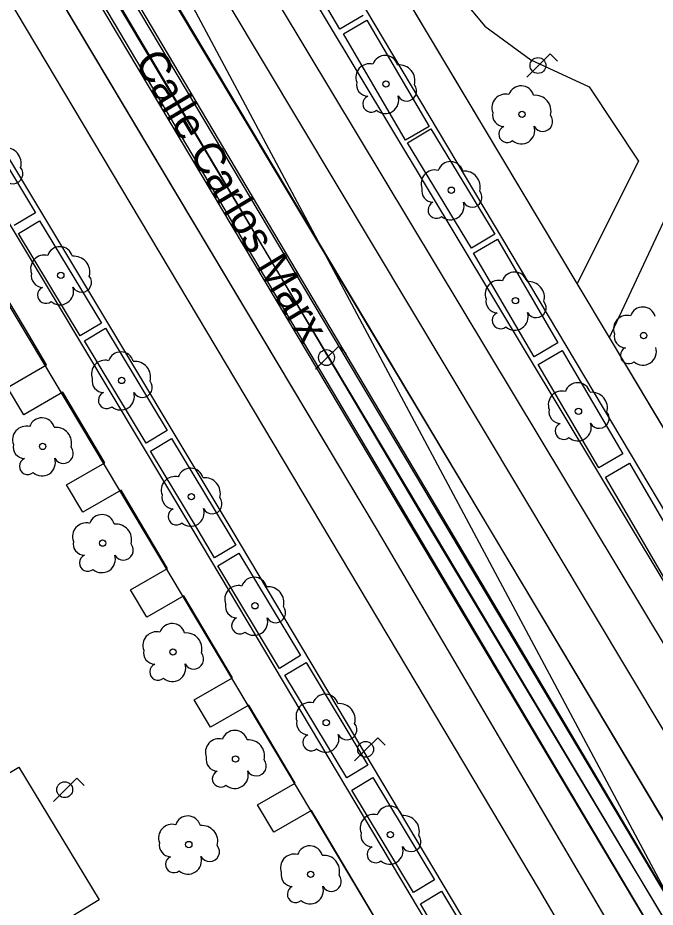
# Model space of a CAD drawing. Extents: x 282771 to 285132, y 4823109 to 4825496.
# Drawn here: x 284030.1 to 284081.3, y 4823765.2 to 4823836.8 of the extents above; entities that cross this region are included whole.
import ezdxf

# ---------------------------------------------------------------- set-up
doc = ezdxf.new("R2010")
doc.units = 0
for name, color, linetype in [('ACERA-BORDILLO', 7, 'Continuous'), ('ACERA-INTERIOR', 7, 'Continuous'), ('ARBOL', 7, 'Continuous'), ('BORDILLO', 7, 'Continuous'), ('CALLE-EJE', 7, 'Continuous'), ('CALLE-TEXTO', 7, 'Continuous'), ('CARRIL-BICI-AREA', 7, 'Continuous'), ('CARRIL-BICI-EJE', 7, 'Continuous'), ('FAROLA', 7, 'Continuous'), ('PARQUE-JARDIN-AREA', 7, 'Continuous'), ('SENAL-VIARIA', 7, 'Continuous'), ('ZONA-VERDE', 7, 'Continuous')]:
    doc.layers.add(name, color=color, linetype=linetype)

msp = doc.modelspace()

# ---------------------------------------------------------------- linework, layer by layer
at = {"layer": 'ACERA-BORDILLO'}
for points in [[(284107.418, 4823694.617), (284047.309, 4823795.557), (284010.231, 4823857.395), (284012.748, 4823859.51), (284005.238, 4823871.117), (284003.988, 4823872.443), (284003.346, 4823872.978), (284002.84, 4823873.348), (284002.403, 4823873.66), (284001.936, 4823873.991), (284001.245, 4823874.292), (284000.759, 4823874.516), (284000.014, 4823874.736), (283998.115, 4823875.096)], [(284092.8, 4823773.504), (284032.993, 4823873.025)]]:
    msp.add_lwpolyline(points, dxfattribs=at)
at = {"layer": 'ACERA-INTERIOR'}
msp.add_line((284036.256, 4823852.449), (284082.651, 4823765.574), dxfattribs=at)
for points in [[(284092.8, 4823773.504), (284095.238, 4823775.037), (284083.019, 4823795.557), (284053.649, 4823844.896), (284036.169, 4823873.89), (284033.464, 4823873.096)], [(284107.418, 4823694.617), (284104.983, 4823693.476), (284044.169, 4823795.557), (284033.179, 4823813.907), (284026.259, 4823825.436), (284006.768, 4823858.098), (284011.71, 4823861.115)]]:
    msp.add_lwpolyline(points, dxfattribs=at)
at = {"layer": 'ARBOL'}
for centre in [(284059.689, 4823831.426), (284070.629, 4823828.986), (284064.939, 4823822.886), (284033.539, 4823816.047), (284070.099, 4823814.007), (284080.409, 4823811.197), (284038.429, 4823807.587), (284075.169, 4823805.107), (284032.078, 4823802.283), (284044.039, 4823798.237), (284036.904, 4823794.506), (284049.149, 4823789.467), (284042.559, 4823785.748), (284054.879, 4823780.067), (284047.592, 4823777.152), (284060.039, 4823771.067), (284043.829, 4823770.267), (284053.627, 4823767.869)]:
    msp.add_circle(centre, 0.255, dxfattribs=at)
for centre, radius, start, end in [((284059.619, 4823832.686), 1.038, 15.64228, 161.38435), ((284058.359, 4823831.956), 1.097, 75.4318, 200.55608), ((284060.749, 4823831.686), 1.272, 345.03273, 95.79925), ((284058.249, 4823831.386), 0.935, 168.59898, 268.13236), ((284061.359, 4823830.856), 0.797, 208.96246, 38.99103), ((284070.559, 4823830.246), 1.038, 15.64228, 161.38435), ((284058.489, 4823829.836), 0.672, 113.73672, 309.4725), ((284059.629, 4823830.136), 1.086, 228.95447, 17.92796), ((284069.299, 4823829.516), 1.097, 75.4318, 200.55608), ((284071.689, 4823829.246), 1.272, 345.03273, 95.79925), ((284069.189, 4823828.946), 0.935, 168.59898, 268.13236), ((284072.299, 4823828.416), 0.797, 208.96246, 38.99103), ((284069.429, 4823827.396), 0.672, 113.73672, 309.4725), ((284070.569, 4823827.696), 1.086, 228.95447, 17.92796), ((284029.079, 4823825.036), 1.272, 345.03273, 95.79925), ((284029.689, 4823824.206), 0.797, 208.96246, 38.99103), ((284064.869, 4823824.146), 1.038, 15.64228, 161.38435), ((284063.609, 4823823.416), 1.097, 75.4318, 200.55608), ((284065.999, 4823823.146), 1.272, 345.03273, 95.79925), ((284063.499, 4823822.846), 0.935, 168.59898, 268.13236), ((284066.609, 4823822.316), 0.797, 208.96246, 38.99103), ((284063.739, 4823821.297), 0.672, 113.73672, 309.4725), ((284064.879, 4823821.597), 1.086, 228.95447, 17.92796), ((284033.469, 4823817.307), 1.038, 15.64228, 161.38435), ((284032.209, 4823816.577), 1.097, 75.4318, 200.55608), ((284034.599, 4823816.307), 1.272, 345.03273, 95.79925), ((284032.099, 4823816.007), 0.935, 168.59898, 268.13236), ((284070.029, 4823815.267), 1.038, 15.64228, 161.38435), ((284035.209, 4823815.477), 0.797, 208.96246, 38.99103), ((284068.769, 4823814.537), 1.097, 75.4318, 200.55608), ((284071.159, 4823814.267), 1.272, 345.03273, 95.79925), ((284032.339, 4823814.457), 0.672, 113.73672, 309.4725), ((284033.479, 4823814.757), 1.086, 228.95447, 17.92796), ((284068.659, 4823813.967), 0.935, 168.59898, 268.13236), ((284071.769, 4823813.437), 0.797, 208.96246, 38.99103), ((284080.339, 4823812.457), 1.038, 15.64228, 161.38435), ((284068.899, 4823812.417), 0.672, 113.73672, 309.4725), ((284070.039, 4823812.717), 1.086, 228.95447, 17.92796), ((284079.079, 4823811.727), 1.097, 75.4318, 200.55608), ((284078.969, 4823811.157), 0.935, 168.59898, 268.13236), ((284038.359, 4823808.847), 1.038, 15.64228, 161.38435), ((284079.209, 4823809.607), 0.672, 113.73672, 309.4725), ((284080.349, 4823809.907), 1.086, 228.95447, 17.92796), ((284037.099, 4823808.117), 1.097, 75.4318, 200.55608), ((284039.489, 4823807.847), 1.272, 345.03273, 95.79925), ((284036.989, 4823807.547), 0.935, 168.59898, 268.13236), ((284040.099, 4823807.017), 0.797, 208.96246, 38.99103), ((284073.839, 4823805.637), 1.097, 75.4318, 200.55608), ((284075.099, 4823806.367), 1.038, 15.64228, 161.38435), ((284037.229, 4823805.997), 0.672, 113.73672, 309.4725), ((284038.369, 4823806.297), 1.086, 228.95447, 17.92796), ((284076.229, 4823805.367), 1.272, 345.03273, 95.79925), ((284032.008, 4823803.543), 1.038, 15.64228, 161.38435), ((284073.729, 4823805.067), 0.935, 168.59898, 268.13236), ((284076.839, 4823804.537), 0.797, 208.96246, 38.99103), ((284030.748, 4823802.813), 1.097, 75.4318, 200.55608), ((284073.969, 4823803.517), 0.672, 113.73672, 309.4725), ((284075.109, 4823803.817), 1.086, 228.95447, 17.92796), ((284033.138, 4823802.543), 1.272, 345.03273, 95.79925), ((284030.638, 4823802.243), 0.935, 168.59898, 268.13236), ((284033.748, 4823801.713), 0.797, 208.96246, 38.99103), ((284030.878, 4823800.693), 0.672, 113.73672, 309.4725), ((284032.018, 4823800.993), 1.086, 228.95447, 17.92796), ((284043.969, 4823799.497), 1.038, 15.64228, 161.38435), ((284042.709, 4823798.767), 1.097, 75.4318, 200.55608), ((284045.099, 4823798.497), 1.272, 345.03273, 95.79925), ((284042.599, 4823798.197), 0.935, 168.59898, 268.13236), ((284045.709, 4823797.667), 0.797, 208.96246, 38.99103), ((284036.834, 4823795.766), 1.038, 15.64228, 161.38435), ((284042.839, 4823796.647), 0.672, 113.73672, 309.4725), ((284043.979, 4823796.947), 1.086, 228.95447, 17.92796), ((284035.574, 4823795.036), 1.097, 75.4318, 200.55608), ((284037.964, 4823794.766), 1.272, 345.03273, 95.79925), ((284035.464, 4823794.466), 0.935, 168.59898, 268.13236), ((284038.574, 4823793.936), 0.797, 208.96246, 38.99103), ((284035.704, 4823792.916), 0.672, 113.73672, 309.4725), ((284036.844, 4823793.216), 1.086, 228.95447, 17.92796), ((284049.079, 4823790.727), 1.038, 15.64228, 161.38435), ((284047.819, 4823789.997), 1.097, 75.4318, 200.55608), ((284050.209, 4823789.727), 1.272, 345.03273, 95.79925), ((284047.709, 4823789.427), 0.935, 168.59898, 268.13236), ((284050.819, 4823788.897), 0.797, 208.96246, 38.99103), ((284047.949, 4823787.877), 0.672, 113.73672, 309.4725), ((284049.089, 4823788.177), 1.086, 228.95447, 17.92796), ((284042.489, 4823787.008), 1.038, 15.64228, 161.38435), ((284041.229, 4823786.278), 1.097, 75.4318, 200.55608), ((284043.619, 4823786.008), 1.272, 345.03273, 95.79925), ((284041.119, 4823785.708), 0.935, 168.59898, 268.13236), ((284044.229, 4823785.178), 0.797, 208.96246, 38.99103), ((284041.359, 4823784.158), 0.672, 113.73672, 309.4725), ((284042.499, 4823784.458), 1.086, 228.95447, 17.92796), ((284053.549, 4823780.597), 1.097, 75.4318, 200.55608), ((284054.809, 4823781.327), 1.038, 15.64228, 161.38435), ((284055.939, 4823780.327), 1.272, 345.03273, 95.79925), ((284053.439, 4823780.027), 0.935, 168.59898, 268.13236), ((284056.549, 4823779.497), 0.797, 208.96246, 38.99103), ((284047.522, 4823778.412), 1.038, 15.64228, 161.38435), ((284053.679, 4823778.477), 0.672, 113.73672, 309.4725), ((284054.819, 4823778.777), 1.086, 228.95447, 17.92796), ((284046.262, 4823777.682), 1.097, 75.4318, 200.55608), ((284048.652, 4823777.412), 1.272, 345.03273, 95.79925), ((284046.152, 4823777.112), 0.935, 168.59898, 268.13236), ((284049.262, 4823776.582), 0.797, 208.96246, 38.99103), ((284046.392, 4823775.562), 0.672, 113.73672, 309.4725), ((284047.532, 4823775.862), 1.086, 228.95447, 17.92796), ((284059.969, 4823772.327), 1.038, 15.64228, 161.38435), ((284043.759, 4823771.527), 1.038, 15.64228, 161.38435), ((284058.709, 4823771.597), 1.097, 75.4318, 200.55608), ((284061.099, 4823771.327), 1.272, 345.03273, 95.79925), ((284042.499, 4823770.797), 1.097, 75.4318, 200.55608), ((284044.889, 4823770.527), 1.272, 345.03273, 95.79925), ((284058.599, 4823771.027), 0.935, 168.59898, 268.13236), ((284061.709, 4823770.497), 0.797, 208.96246, 38.99103), ((284042.389, 4823770.227), 0.935, 168.59898, 268.13236), ((284045.499, 4823769.697), 0.797, 208.96246, 38.99103), ((284053.557, 4823769.129), 1.038, 15.64228, 161.38435), ((284058.839, 4823769.477), 0.672, 113.73672, 309.4725), ((284059.979, 4823769.777), 1.086, 228.95447, 17.92796), ((284042.629, 4823768.677), 0.672, 113.73672, 309.4725), ((284043.769, 4823768.977), 1.086, 228.95447, 17.92796), ((284052.297, 4823768.399), 1.097, 75.4318, 200.55608), ((284054.687, 4823768.129), 1.272, 345.03273, 95.79925), ((284052.187, 4823767.829), 0.935, 168.59898, 268.13236), ((284055.297, 4823767.299), 0.797, 208.96246, 38.99103), ((284052.427, 4823766.279), 0.672, 113.73672, 309.4725), ((284053.567, 4823766.579), 1.086, 228.95447, 17.92796)]:
    msp.add_arc(centre, radius, start, end, dxfattribs=at)
at = {"layer": 'BORDILLO'}
for points in [[(284021.233, 4823874.034), (284068.079, 4823795.557), (284085.088, 4823767.007), (284087.047, 4823763.768), (284140.858, 4823673.998), (284142.818, 4823670.768), (284154.108, 4823652.018), (284190.348, 4823591.839), (284192.018, 4823588.669), (284208.336, 4823561.406), (284207.113, 4823559.273)], [(284078.209, 4823762.937), (284059.009, 4823795.557), (284017.723, 4823864.649)]]:
    msp.add_lwpolyline(points, dxfattribs=at)
at = {"layer": 'CALLE-EJE'}
msp.add_lwpolyline([(284090.875, 4823749.345), (284082.703, 4823763.21), (284062.603, 4823796.904), (284021.125, 4823866.266), (283999.968, 4823897.759)], dxfattribs=at)
at = {"layer": 'CARRIL-BICI-AREA'}
for points in [[(284028.314, 4823852.347), (284080.515, 4823764.348)], [(284082.555, 4823765.633), (284032.631, 4823849.466)]]:
    msp.add_lwpolyline(points, dxfattribs=at)
at = {"layer": 'CARRIL-BICI-EJE'}
msp.add_lwpolyline([(283997.415, 4823854.635), (283998.767, 4823854.938), (284000.421, 4823855.73), (284006.338, 4823859.483), (284019.268, 4823867.117), (284020.32, 4823867.49), (284021.478, 4823867.543), (284022.53, 4823867.224), (284023.435, 4823866.651), (284024.26, 4823865.465), (284025.339, 4823863.428), (284026.694, 4823860.548), (284027.439, 4823858.497), (284027.929, 4823856.166), (284028.278, 4823854.954), (284028.977, 4823853.556), (284030.934, 4823850.176), (284039.803, 4823835.15), (284062.447, 4823796.977), (284201.869, 4823564.652)], dxfattribs=at)
at = {"layer": 'FAROLA'}
for p, q in [((284072.889, 4823833.846), (284071.949, 4823832.916)), ((284073.479, 4823833.256), (284072.889, 4823833.846)), ((284071.949, 4823832.916), (284071.019, 4823831.976)), ((284055.889, 4823810.357), (284054.949, 4823809.427)), ((284056.479, 4823809.767), (284055.889, 4823810.357)), ((284054.949, 4823809.427), (284054.019, 4823808.487)), ((284059.029, 4823778.857), (284058.089, 4823777.927)), ((284059.619, 4823778.267), (284059.029, 4823778.857)), ((284058.089, 4823777.927), (284057.159, 4823776.987)), ((284034.833, 4823775.608), (284033.893, 4823774.678)), ((284035.423, 4823775.018), (284034.833, 4823775.608)), ((284033.893, 4823774.678), (284032.963, 4823773.738))]:
    msp.add_line(p, q, dxfattribs=at)
for centre in [(284071.909, 4823832.916), (284054.909, 4823809.427), (284058.049, 4823777.927), (284033.853, 4823774.678)]:
    msp.add_circle(centre, 0.637, dxfattribs=at)
at = {"layer": 'PARQUE-JARDIN-AREA'}
msp.add_lwpolyline([(284078.246, 4823886.787), (284080.055, 4823881.687), (284101.045, 4823822.247), (284114.914, 4823782.887), (284098.934, 4823775.427), (284077.665, 4823811.037), (284075.055, 4823815.387), (284045.735, 4823864.477), (284043.145, 4823868.697), (284033.755, 4823884.507)], dxfattribs=at)
msp.add_lwpolyline([(283897.344, 4823791.315), (283954.505, 4823822.966), (283993.905, 4823845.086), (284006.275, 4823852.286), (284060.894, 4823760.846), (284064.724, 4823754.436), (284094.083, 4823705.346), (284071.403, 4823692.625), (284054.033, 4823682.885), (284044.203, 4823700.165), (284034.404, 4823717.395), (284023.134, 4823737.225), (284000.474, 4823724.325), (283973.883, 4823709.194), (283923.768, 4823680.665), (283920.428, 4823686.59), (283912.522, 4823699.468), (283936.689, 4823713.41), (283918.951, 4823744.095), (283923.637, 4823746.196)], close=True, dxfattribs=at)
at = {"layer": 'SENAL-VIARIA'}
msp.add_line((284015.78, 4823861.022), (284072.015, 4823766.614), dxfattribs=at)
for points in [[(284090.828, 4823771.787), (284030.313, 4823872.411)], [(284029.346, 4823867.365), (284087.953, 4823769.483)], [(284072.015, 4823766.614), (284074.732, 4823761.963)]]:
    msp.add_lwpolyline(points, dxfattribs=at)
at = {"layer": 'ZONA-VERDE'}
for p, q in [((284023.301, 4823870.334), (284068.074, 4823795.546)), ((284059.004, 4823795.546), (284017.723, 4823864.649)), ((284075.055, 4823815.387), (284045.735, 4823864.477)), ((284027.382, 4823853.39), (284080.499, 4823764.286)), ((284082.649, 4823765.561), (284030.517, 4823853.469)), ((284055.969, 4823835.826), (284050.975, 4823844.381)), ((284063.189, 4823841.455), (284067.638, 4823836.078)), ((284057.865, 4823836.933), (284055.969, 4823835.826)), ((284056.265, 4823835.463), (284058.161, 4823836.57)), ((284058.161, 4823836.57), (284063.155, 4823828.015)), ((284067.638, 4823836.078), (284071.339, 4823833.358)), ((284061.259, 4823826.908), (284056.265, 4823835.463)), ((284071.339, 4823833.358), (284076.025, 4823831.2)), ((284076.025, 4823831.2), (284079.996, 4823825.218)), ((284026.705, 4823829.033), (284031.502, 4823821.07)), ((284063.155, 4823828.015), (284061.259, 4823826.908)), ((284061.426, 4823826.685), (284063.301, 4823827.826)), ((284063.301, 4823827.826), (284068.448, 4823819.362)), ((284066.572, 4823818.221), (284061.426, 4823826.685)), ((284079.996, 4823825.218), (284075.055, 4823815.387)), ((284031.502, 4823821.07), (284029.797, 4823820.043)), ((284077.665, 4823811.037), (284082.585, 4823821.577)), ((284030.14, 4823819.415), (284031.833, 4823820.434)), ((284031.833, 4823820.434), (284036.799, 4823812.189)), ((284035.107, 4823811.169), (284030.14, 4823819.415)), ((284068.448, 4823819.362), (284066.572, 4823818.221)), ((284066.734, 4823817.814), (284068.663, 4823818.94)), ((284068.663, 4823818.94), (284073.521, 4823810.619)), ((284071.592, 4823809.493), (284066.734, 4823817.814)), ((284036.799, 4823812.189), (284035.107, 4823811.169)), ((284035.436, 4823810.779), (284037.128, 4823811.798)), ((284037.128, 4823811.798), (284042.094, 4823803.553)), ((284086.917, 4823795.547), (284077.665, 4823811.037)), ((284040.402, 4823802.534), (284035.436, 4823810.779)), ((284073.521, 4823810.619), (284071.592, 4823809.493)), ((284071.935, 4823808.874), (284073.864, 4823810)), ((284073.864, 4823810), (284078.722, 4823801.679)), ((284076.793, 4823800.553), (284071.935, 4823808.874)), ((284042.094, 4823803.553), (284040.402, 4823802.534)), ((284040.753, 4823801.899), (284042.446, 4823802.918)), ((284042.446, 4823802.918), (284046.886, 4823795.546)), ((284044.579, 4823795.546), (284040.753, 4823801.899)), ((284078.722, 4823801.679), (284076.793, 4823800.553)), ((284077.336, 4823799.822), (284079.265, 4823800.949)), ((284079.265, 4823800.949), (284082.419, 4823795.547)), ((284079.832, 4823795.547), (284077.336, 4823799.822)), ((284045.91, 4823793.337), (284044.579, 4823795.546)), ((284046.886, 4823795.546), (284047.607, 4823794.348)), ((284078.204, 4823762.926), (284059.004, 4823795.546)), ((284068.074, 4823795.546), (284085.024, 4823767.151)), ((284082.036, 4823791.772), (284079.832, 4823795.547)), ((284047.607, 4823794.348), (284045.91, 4823793.337)), ((284046.163, 4823792.683), (284047.855, 4823793.703)), ((284047.855, 4823793.703), (284052.821, 4823785.457)), ((284051.129, 4823784.438), (284046.163, 4823792.683)), ((284052.821, 4823785.457), (284051.129, 4823784.438)), ((284051.566, 4823783.888), (284053.259, 4823784.907)), ((284053.259, 4823784.907), (284058.225, 4823776.662)), ((284056.533, 4823775.643), (284051.566, 4823783.888)), ((284058.225, 4823776.662), (284056.533, 4823775.643)), ((284056.93, 4823774.649), (284058.622, 4823775.668)), ((284058.622, 4823775.668), (284063.589, 4823767.423)), ((284061.896, 4823766.403), (284056.93, 4823774.649)), ((284063.589, 4823767.423), (284061.896, 4823766.403)), ((284062.454, 4823765.49), (284064.147, 4823766.51)), ((284064.147, 4823766.51), (284069.113, 4823758.264)), ((284067.421, 4823757.244), (284062.454, 4823765.49))]:
    msp.add_line(p, q, dxfattribs=at)
for points in [[(284037.074, 4823800.968), (284033.709, 4823806.634), (284030.562, 4823804.828), (284029.239, 4823807.026), (284032.398, 4823808.839), (284030.689, 4823811.717), (284028.018, 4823816.157), (284024.934, 4823814.388), (284023.612, 4823816.586), (284026.695, 4823818.356), (284022.6, 4823825.164), (284019.556, 4823823.417), (284018.234, 4823825.616), (284021.277, 4823827.363), (284006.279, 4823852.296), (283997.371, 4823847.113)], [(284062.046, 4823758.925), (284053.687, 4823773), (284050.665, 4823771.266), (284049.343, 4823773.465), (284052.376, 4823775.206), (284048.655, 4823781.472), (284045.58, 4823779.707), (284044.257, 4823781.906), (284047.345, 4823783.678), (284043.434, 4823790.262), (284040.461, 4823788.555), (284039.138, 4823790.754), (284042.124, 4823792.467), (284038.385, 4823798.763), (284035.308, 4823796.997), (284033.985, 4823799.195), (284037.074, 4823800.968)], [(284025.427, 4823773.638), (284030.149, 4823776.502), (284036.63, 4823765.813), (284027.934, 4823760.54)]]:
    msp.add_lwpolyline(points, dxfattribs=at)

# ---------------------------------------------------------------- texts
at = {"layer": 'CALLE-TEXTO'}
msp.add_text('Calle Carlos Marx', height=2.5, rotation=300.87901, dxfattribs=at).set_placement((284039.419, 4823833.238))

doc.saveas('drawing.dxf')
